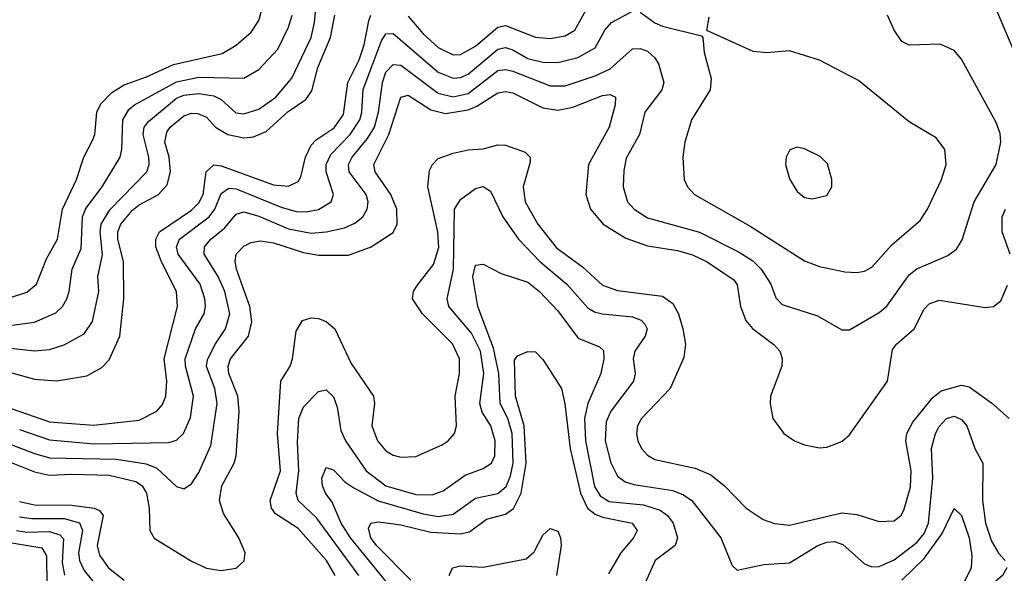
# Model space of a CAD drawing. Header units: inches. Extents: x 1308407 to 1441228, y 959628 to 1036311.
# Tile 441 of 656: x 1403091 to 1405724, y 972575 to 974058. Entities that reach past the tile are written whole.
import ezdxf

# ---------------------------------------------------------------- set-up
doc = ezdxf.new("R2010")
doc.units = ezdxf.units.IN
doc.header["$MEASUREMENT"] = 0
doc.layers.add('B4907', color=7, linetype='Continuous')

msp = doc.modelspace()

# ---------------------------------------------------------------- linework, layer by layer
at = {"layer": 'B4907', "color": 5}
for points, elevation in [([(1405763.1, 973943.1), (1405675.6, 974150)], 2920), ([(1403050, 973179.8), (1403130, 973170.9), (1403170, 973175), (1403210, 973187.2), (1403263.4, 973216.6), (1403285.7, 973250), (1403302.2, 973330), (1403299.9, 973370), (1403312, 973428), (1403306.1, 973490), (1403308.9, 973510), (1403331.4, 973548.6), (1403430.7, 973650), (1403436.8, 973670), (1403436.3, 973690), (1403421.1, 973750), (1403423.8, 973770), (1403434.9, 973785.1), (1403510, 973847.2), (1403530, 973855.9), (1403570, 973860.5), (1403610, 973854.1), (1403630, 973843.7), (1403668.4, 973808.4), (1403690, 973805.4), (1403730, 973818.5), (1403775.9, 973850), (1403818.9, 973901.1), (1403869.9, 974010), (1403879.3, 974050), (1403884.3, 974104.4)], 3040), ([(1403065.9, 973314.1), (1403110, 973328.1), (1403135.7, 973350), (1403162.3, 973417.7), (1403192.2, 973470), (1403205.6, 973550), (1403242.8, 973630), (1403262.1, 973690), (1403285.7, 973734.3), (1403291.2, 973750), (1403297.4, 973810), (1403307.3, 973832.7), (1403336.9, 973863.1), (1403370, 973883.1), (1403430, 973904.4), (1403502, 973938), (1403632.5, 973967.5), (1403670, 973989.6), (1403710, 974023.9), (1403730, 974055.8), (1403745.6, 974110)], 3080), ([(1403028.5, 973030), (1403170, 972980.9), (1403287.7, 972972.3), (1403410, 972985.1), (1403457.9, 973010), (1403472.4, 973027.6), (1403481.8, 973050), (1403484.1, 973090), (1403476.7, 973150), (1403513.2, 973290), (1403509.9, 973330), (1403469.6, 973409.6), (1403454.9, 973450), (1403454.5, 973470), (1403464.4, 973490), (1403550, 973547.5), (1403570, 973567.3), (1403581.1, 973590), (1403589.7, 973650.3), (1403610, 973669.3), (1403630, 973666.7), (1403770, 973615.4), (1403810, 973611.7), (1403835.9, 973624.1), (1403843.1, 973636.9), (1403855.3, 973690), (1403870, 973721.5), (1403884, 973736), (1403932.1, 973767.9), (1403956.4, 973803.6), (1403968.6, 973890), (1403998.6, 973950), (1404012.1, 973990), (1404025, 974055), (1404030, 974070.1)], 2980), ([(1403070, 973239.4), (1403130, 973247.8), (1403187.3, 973272.7), (1403205.2, 973290), (1403216.9, 973310), (1403223.4, 973330), (1403230.7, 973390), (1403254.9, 973445.1), (1403258.6, 973530), (1403267.4, 973552.6), (1403311, 973610), (1403359.7, 973690), (1403364, 973710), (1403366.4, 973790), (1403382.5, 973817.5), (1403397.8, 973830), (1403510, 973891.6), (1403570, 973904), (1403690, 973901.1), (1403730, 973924.6), (1403780.8, 973979.2), (1403810, 974037.7), (1403819.2, 974070)], 3060), ([(1403070, 973112.2), (1403130, 973095.7), (1403190, 973090.8), (1403270, 973104.4), (1403310, 973126.5), (1403330, 973147.2), (1403358.9, 973210), (1403369.6, 973310.4), (1403368.5, 973410), (1403353.4, 973470), (1403353.4, 973490), (1403360.8, 973510), (1403392.3, 973547.7), (1403410, 973562), (1403462.1, 973590), (1403484.7, 973615.3), (1403494.2, 973650), (1403490.2, 973690), (1403479.1, 973730), (1403483.8, 973756.2), (1403493.3, 973770), (1403530, 973800.2), (1403550, 973807.7), (1403566.8, 973806.8), (1403590, 973796.7), (1403614.5, 973770), (1403647.3, 973750), (1403690, 973741.8), (1403716.2, 973743.8), (1403750, 973758.4), (1403808.5, 973811.5), (1403856.3, 973843.7), (1403872.5, 973867.5), (1403887.9, 973930), (1403921.6, 974010), (1403933.2, 974070)], 3020), ([(1403070, 972919), (1403130, 972896.1), (1403170, 972884.8), (1403350, 972881), (1403429, 972869), (1403457.3, 972857.3), (1403510, 972807.6), (1403530, 972801.2), (1403550, 972814.7), (1403570, 972845.8), (1403602, 972918), (1403619, 973030), (1403612.2, 973070), (1403590.7, 973129.3), (1403592.8, 973147.2), (1403612.8, 973187.2), (1403641.4, 973230), (1403653.1, 973270), (1403639.6, 973330), (1403621.7, 973370), (1403584, 973430), (1403584.9, 973450), (1403601.5, 973470), (1403639.2, 973500.8), (1403670, 973537.4), (1403690, 973543.2), (1403730, 973532.1), (1403810, 973498.1), (1403870, 973486.3), (1403910.7, 973489.3), (1403959.7, 973500.3), (1403987, 973513), (1404008.1, 973530), (1404020.2, 973550), (1404023.1, 973570), (1404017, 973590), (1403971.7, 973650), (1403969.9, 973670), (1403979.8, 973690), (1404020.8, 973739.2), (1404039.3, 973770), (1404050.6, 973810), (1404060.8, 973890), (1404070, 973916.8), (1404090, 973937.5), (1404110, 973936.4), (1404210, 973861.1), (1404250, 973851), (1404290, 973860), (1404370, 973921.4), (1404390, 973924.7), (1404410, 973919.8), (1404510, 973880.5), (1404550, 973880.9), (1404630, 973907.5), (1404670, 973926.2), (1404730, 973979.3), (1404750, 973980.8), (1404770, 973973.4), (1404790, 973955.5), (1404799.7, 973939.7), (1404814.1, 973890), (1404808.4, 973870), (1404762.5, 973810), (1404748.5, 973750), (1404713.1, 973686.9), (1404706.3, 973653.7), (1404704.8, 973610), (1404716.3, 973570), (1404734, 973550), (1404770, 973527.4), (1404908.7, 973488.8), (1405015.4, 973435.4), (1405051.7, 973411.7), (1405074, 973390), (1405099.6, 973350), (1405113, 973313), (1405130, 973295.6), (1405225.1, 973265.1), (1405290, 973227), (1405310, 973227.2), (1405390, 973273.4), (1405410, 973290.9), (1405470, 973375), (1405490, 973390.6), (1405573.7, 973426.3), (1405596.4, 973443.6), (1405611.9, 973468.1), (1405644, 973570), (1405702.3, 973670), (1405715.5, 973730), (1405713.3, 973753.3), (1405702.7, 973782.7), (1405610, 973952.1), (1405590, 973974.8), (1405552.5, 973992.5), (1405470, 973989.8), (1405450, 973999.2), (1405430, 974029.7), (1405411.6, 974070)], 2940), ([(1403090, 972960.5), (1403170, 972933.1), (1403290, 972921.9), (1403490, 972925.3), (1403510, 972931.9), (1403528.6, 972950), (1403547.7, 972992.3), (1403555.8, 973050), (1403534.2, 973130), (1403533.2, 973150), (1403560.8, 973230), (1403583.9, 973270), (1403587.7, 973290), (1403586.1, 973310), (1403573.1, 973350), (1403514.3, 973430), (1403510.3, 973450), (1403518.2, 973470), (1403597.4, 973530), (1403612.3, 973550), (1403630, 973592.2), (1403650, 973607), (1403670, 973604.9), (1403790, 973556), (1403830, 973544.6), (1403856.7, 973543.3), (1403890, 973549.1), (1403924.2, 973570), (1403930.4, 973590), (1403910.8, 973650), (1403910.8, 973670), (1403923.1, 973696.9), (1403974.6, 973750), (1404000.3, 973790), (1404005.8, 973810), (1404009.1, 973870.9), (1404058.8, 974001.2), (1404070, 974020.3), (1404090, 974020.5), (1404210, 973917.6), (1404250, 973901.4), (1404270, 973902.8), (1404290, 973912.1), (1404370, 973978.9), (1404390, 973982.9), (1404410, 973977), (1404450, 973954.2), (1404490, 973943.7), (1404530, 973943.3), (1404583.4, 973956.6), (1404630, 973982), (1404655.6, 974030), (1404673.4, 974050), (1404730, 974080.8)], 2960), ([(1404130, 974066.8), (1404170, 974019.7), (1404210, 973983.3), (1404250, 973963.8), (1404270, 973964.4), (1404310, 973986.9), (1404370, 974037.3), (1404390, 974041.8), (1404470, 974011.1), (1404510, 974007.4), (1404550, 974014.7), (1404575.9, 974030), (1404609.9, 974090.1)], 2980), ([(1404750, 974078.1), (1404790, 974049.6), (1404810, 974040.8), (1404914.8, 974014.8), (1404918, 974010), (1404921.5, 973970), (1404940, 973900), (1404938, 973870), (1404888, 973790), (1404869.4, 973730), (1404864.7, 973690), (1404867.9, 973630), (1404877.3, 973610), (1404896.1, 973590), (1405044.7, 973504.7), (1405190, 973412.1), (1405230, 973396.6), (1405297.4, 973382.6), (1405330, 973380.5), (1405350, 973384.2), (1405370, 973395), (1405424.6, 973455.4), (1405499.7, 973520.3), (1405519.2, 973550), (1405556.5, 973630), (1405568.8, 973670), (1405565.1, 973710), (1405541.7, 973741.7), (1405470, 973784.1), (1405334.5, 973894.5), (1405230, 973949), (1405150, 973974.6), (1405089.1, 973969.1), (1405052.9, 973973), (1404928.7, 974028.7), (1404935.3, 974064.7)], 2960), ([(1403050, 972879.6), (1403130, 972846.9), (1403170, 972838.1), (1403230, 972841), (1403330, 972837.8), (1403401.6, 972821.6), (1403418.4, 972810), (1403429.7, 972790), (1403437.2, 972750), (1403438.8, 972690), (1403450, 972669.5), (1403550, 972608.3), (1403590, 972589.1), (1403630, 972582.6), (1403670, 972589.4), (1403691.2, 972608.8), (1403693.8, 972630), (1403676.7, 972670), (1403635.7, 972735.7), (1403625.2, 972770), (1403631.7, 972810), (1403664.2, 972870), (1403669.6, 972890), (1403678.1, 973010), (1403674.1, 973050), (1403650.5, 973110), (1403647.9, 973130), (1403654.1, 973150), (1403702.7, 973210), (1403711.2, 973248.8), (1403705.9, 973290), (1403670.6, 973390), (1403667.1, 973410), (1403669.9, 973430), (1403690, 973451.7), (1403710, 973461.6), (1403734.7, 973465.3), (1403770, 973459.9), (1403850, 973434.8), (1403890, 973427.1), (1403970, 973427.7), (1404030.5, 973449.5), (1404090, 973487.9), (1404100.5, 973510), (1404099.6, 973550), (1404083.8, 973590), (1404041.9, 973650), (1404037.5, 973670), (1404078.5, 973750), (1404110, 973850.7), (1404130, 973855.9), (1404190, 973816.1), (1404230, 973806.6), (1404290, 973816.6), (1404313.7, 973826.3), (1404370, 973861.7), (1404390, 973865.4), (1404410, 973861.5), (1404490, 973821.9), (1404530, 973815.6), (1404570, 973823.9), (1404650, 973854.6), (1404670, 973857.1), (1404684.2, 973850), (1404683.6, 973830), (1404667, 973770), (1404611.9, 973670), (1404605.4, 973590), (1404617.4, 973550), (1404651.3, 973510), (1404712.4, 973472.4), (1404770, 973452), (1404850, 973439.6), (1404890, 973428.4), (1404930, 973409.7), (1405000.8, 973360.8), (1405010, 973347.4), (1405018.4, 973290), (1405032.6, 973252.6), (1405051, 973231), (1405108.1, 973188.1), (1405124.2, 973170), (1405130.6, 973150.6), (1405129, 973130), (1405099.1, 973050), (1405097.8, 973030), (1405105, 972990), (1405134.7, 972950), (1405163.6, 972930), (1405190, 972919), (1405230, 972911.5), (1405250, 972913.4), (1405290, 972928.1), (1405310, 972946.5), (1405411.8, 973090), (1405425.5, 973174.5), (1405436.5, 973190), (1405483, 973230), (1405510, 973282.4), (1405523.3, 973296.8), (1405550, 973306.6), (1405672.9, 973287.1), (1405695.1, 973290), (1405714.9, 973305.1), (1405732.8, 973347.2)], 2920), ([(1403934.5, 972570), (1403911.6, 972610), (1403835.7, 972695.7), (1403775, 972735), (1403764.2, 972750), (1403760.3, 972770), (1403788.3, 972850), (1403780.6, 972950), (1403789.1, 973090), (1403814.1, 973130), (1403820.6, 973150), (1403830, 973223.8), (1403847.3, 973252.7), (1403870, 973259.8), (1403890, 973257.3), (1403910, 973249.4), (1403934, 973230), (1403977, 973137), (1404037.4, 973050), (1404039.8, 973030), (1404032.7, 972970), (1404047.8, 972930), (1404070, 972903.8), (1404090, 972891.8), (1404110, 972886.7), (1404150, 972887.9), (1404220.4, 972919.6), (1404236.5, 972930), (1404253.4, 972950), (1404259.3, 972970), (1404255.7, 973050), (1404266.8, 973110), (1404266.7, 973150), (1404248.4, 973190), (1404168.5, 973270), (1404141.8, 973310), (1404143.9, 973330), (1404153.7, 973346.3), (1404197.7, 973402.3), (1404212, 973448), (1404209.5, 973490), (1404182.7, 973610), (1404186.5, 973653.5), (1404194.6, 973670), (1404210, 973685.9), (1404250, 973700.7), (1404290, 973709.3), (1404330, 973711.7), (1404370, 973722.7), (1404390, 973721.9), (1404443, 973703), (1404456.4, 973690), (1404456.5, 973676.5), (1404437.3, 973610), (1404442.4, 973570), (1404476.9, 973510), (1404526.9, 973446.9), (1404596, 973396), (1404650, 973346.6), (1404690, 973333), (1404810, 973317.4), (1404837.5, 973297.5), (1404852.8, 973270), (1404864.3, 973230), (1404871.2, 973188.8), (1404867.1, 973152.9), (1404830.7, 973070), (1404753.9, 972990), (1404743.6, 972970), (1404740.4, 972950), (1404743.9, 972930), (1404753.8, 972910), (1404770, 972891.8), (1404790, 972880.4), (1404897.3, 972857.3), (1404939.3, 972839.3), (1404975.7, 972810), (1405033.5, 972750), (1405079.5, 972719.5), (1405110, 972709), (1405150, 972704.5), (1405290, 972737), (1405330, 972732.5), (1405390, 972714), (1405430, 972716), (1405448.9, 972731.1), (1405455.8, 972744.2), (1405473.7, 972806.3), (1405475.1, 972850), (1405461.4, 972930), (1405463.9, 972950), (1405479.8, 972980.2), (1405533.4, 973046.6), (1405555.7, 973064.3), (1405610, 973079), (1405630, 973074.8), (1405690, 973032.3), (1405737.3, 972990)], 2880), ([(1403998.2, 972570), (1403884.4, 972724.4), (1403835.9, 972770), (1403830.3, 972790), (1403837, 972850), (1403833.5, 972926.5), (1403837.3, 972990), (1403850, 973021.4), (1403890, 973062.2), (1403910, 973066.9), (1403930, 973047.9), (1403940.2, 973020.2), (1403950, 972957.7), (1403962.3, 972930), (1404017.4, 972850), (1404070, 972809.8), (1404150, 972786.9), (1404194.4, 972785.6), (1404223.4, 972796.6), (1404282, 972838), (1404330, 972856.1), (1404352.5, 972870), (1404361.3, 972890), (1404362.9, 972930), (1404350.6, 972970), (1404327.3, 973007.3), (1404321.6, 973030), (1404331.8, 973110), (1404323.7, 973170), (1404298.8, 973218.8), (1404238.9, 973290), (1404233.8, 973310), (1404250.6, 973390), (1404254.1, 973550), (1404270, 973576), (1404310, 973606), (1404330, 973611), (1404350, 973598.9), (1404383.1, 973530), (1404425, 973470), (1404482.3, 973410), (1404554.4, 973350), (1404610, 973286), (1404630, 973274.9), (1404650, 973270.4), (1404730, 973262.1), (1404753.1, 973253.1), (1404762.6, 973242.6), (1404769.5, 973230), (1404763.9, 973210), (1404736.3, 973170), (1404731.7, 973150), (1404736.6, 973110), (1404732.6, 973090), (1404671.8, 973010), (1404659.3, 972980.7), (1404656.8, 972930), (1404671.6, 972871.6), (1404690, 972835.7), (1404710, 972820.7), (1404733.3, 972813.3), (1404837.5, 972797.5), (1404866, 972786), (1404888.3, 972770), (1404965.9, 972670), (1404996.5, 972596.5), (1405010, 972583.6), (1405081.4, 972598.6), (1405150, 972603.6), (1405225.7, 972650), (1405250, 972659.1), (1405270, 972660.3), (1405292.5, 972652.5), (1405350, 972600.5), (1405370, 972592.6), (1405390, 972593.3), (1405430, 972611.9), (1405490, 972657.5), (1405510, 972682.2), (1405521.4, 972710), (1405533, 972830), (1405529.9, 972910), (1405540.1, 972950), (1405550, 972968.8), (1405570, 972990.1), (1405590, 972996.1), (1405610, 972987), (1405624.1, 972970), (1405645.2, 972910), (1405666.8, 972870), (1405665.7, 972770), (1405674.1, 972710), (1405690, 972661.2), (1405709.1, 972629.1), (1405726.6, 972610)], 2860), ([(1405740.5, 973430), (1405718.8, 973490), (1405718.8, 973530), (1405727.2, 973550)], 2920), ([(1404106.8, 972510), (1403975.3, 972670), (1403950.2, 972710), (1403926.1, 972766.1), (1403908.9, 972790), (1403900.7, 972810), (1403899, 972830), (1403910, 972858.6), (1403930, 972852.3), (1403960.7, 972820.7), (1403984.2, 972804.2), (1404049.1, 972769.1), (1404170, 972734.5), (1404210, 972727.6), (1404250, 972733.8), (1404310, 972776.3), (1404370, 972789.4), (1404391.9, 972808.1), (1404403.9, 972836.1), (1404411, 972870), (1404408, 972950), (1404396.1, 972990), (1404376.1, 973030), (1404372.7, 973110), (1404358.3, 973178.3), (1404316.2, 973290), (1404302.4, 973370), (1404310, 973400.3), (1404330, 973403.6), (1404378.5, 973378.5), (1404450, 973354.9), (1404481.3, 973330), (1404530, 973278.5), (1404584.9, 973204.9), (1404642, 973182), (1404652.2, 973172.2), (1404653.1, 973150), (1404645.2, 973110), (1404610, 973030), (1404601.2, 972990), (1404603.7, 972930), (1404627.8, 972807.8), (1404643.2, 972783.2), (1404667.8, 972767.8), (1404759, 972759), (1404804.2, 972744.2), (1404823.8, 972730), (1404838.5, 972710), (1404850.1, 972670), (1404844.2, 972650), (1404790.1, 972609.9), (1404763.3, 972550)], 2840), ([(1404137.2, 972557.2), (1404045, 972650), (1404029.9, 972670), (1404023.6, 972696.4), (1404029.9, 972710.1), (1404050, 972712.9), (1404110, 972705.3), (1404190, 972685.6), (1404270, 972681), (1404293.4, 972686.6), (1404339.6, 972720.4), (1404390, 972733.9), (1404411.3, 972748.7), (1404432.1, 972790), (1404445, 972870), (1404440, 972970), (1404417, 973050), (1404413.8, 973146.2), (1404422.3, 973157.7), (1404450, 973169.2), (1404470, 973168), (1404490, 973147.9), (1404539.8, 973070), (1404548.9, 973028.9), (1404562.8, 972910), (1404590.8, 972790), (1404609.6, 972750), (1404630, 972734), (1404650, 972725.9), (1404729.2, 972710), (1404742.7, 972690), (1404732.4, 972670), (1404698.6, 972630), (1404666, 972574)], 2820), ([(1403090, 972767.9), (1403130, 972758.8), (1403230, 972758.3), (1403290.2, 972750.2), (1403304, 972744), (1403313.9, 972730), (1403298.2, 972650), (1403304.4, 972624.4), (1403328.6, 972590), (1403370, 972557.3)], 2880), ([(1405450, 972557.5), (1405510, 972615.4), (1405558.3, 972681.7), (1405590, 972748.9), (1405610, 972730.3), (1405630.7, 972670), (1405637.6, 972622.4), (1405635.9, 972590), (1405576.7, 972470)], 2840), ([(1403090, 972726.3), (1403122, 972722), (1403210, 972722.3), (1403250.2, 972710.2), (1403258.5, 972690), (1403248.1, 972630), (1403250.3, 972610), (1403263.3, 972583.3), (1403290.2, 972550.2)], 2860), ([(1404239.6, 972570), (1404248.6, 972590), (1404270, 972595.9), (1404330, 972592.2), (1404445.8, 972614.3), (1404466.8, 972633.2), (1404490, 972677.5), (1404510, 972695.8), (1404530, 972688.2), (1404537.6, 972670), (1404538.8, 972650), (1404526.6, 972570)], 2780), ([(1403081.9, 972690), (1403110, 972685.8), (1403170, 972687.3), (1403198.3, 972678.3), (1403207.7, 972667.7), (1403204.3, 972604.3), (1403210.2, 972570.2)], 2840), ([(1403059, 972659), (1403150, 972643.6), (1403162.6, 972622.6), (1403163, 972543)], 2820), ([(1405731, 972590), (1405719.6, 972570), (1405673.6, 972530), (1405650, 972500.9), (1405582.9, 972390), (1405576, 972364), (1405562.3, 972250), (1405568.9, 972190), (1405582.7, 972162.7), (1405610, 972134.3), (1405701.3, 972081.3), (1405733.9, 972050)], 2860)]:
    msp.add_lwpolyline(points, dxfattribs=dict(at, elevation=elevation))
at = {"layer": 'B4907', "color": 5, "elevation": 2980}
msp.add_lwpolyline([(1405170, 973716), (1405150.7, 973709.3), (1405140.7, 973690), (1405139.1, 973670), (1405150, 973631.3), (1405170, 973597.3), (1405190, 973581.6), (1405210, 973578), (1405250, 973587.3), (1405262.7, 973610), (1405262.7, 973630), (1405251.5, 973671.5), (1405231.4, 973691.4), (1405190, 973712.3)], close=True, dxfattribs=at)

doc.saveas('drawing.dxf')
